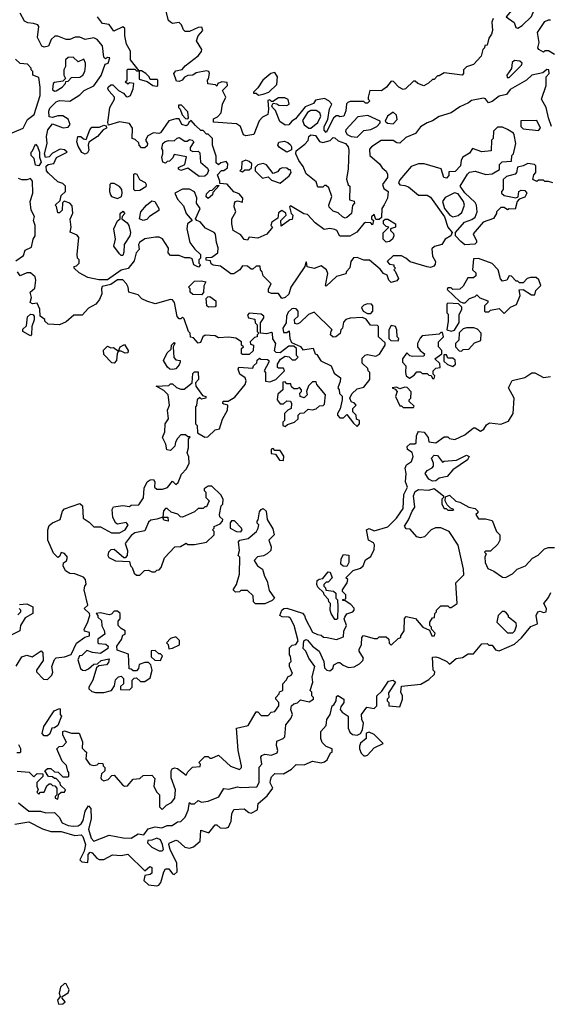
# Model space of a CAD drawing. Extents: x 2889633 to 3052318, y 540750 to 918690.
# Tile 482 of 656: x 2994822 to 2997919, y 774970 to 780729. Entities that reach past the tile are written whole.
import ezdxf

# ---------------------------------------------------------------- set-up
doc = ezdxf.new("R2010")
doc.units = 0

msp = doc.modelspace()

# ---------------------------------------------------------------- linework, layer by layer
at = {"layer": '0CON02XD'}
for points in [[(2997735, 780680), (2997760, 780695), (2997815, 780747.5), (2997829.3, 780780.7), (2997852.5, 780805), (2997869.3, 780850.7), (2997897.5, 780885), (2997900, 780915), (2997888.3, 780938.3), (2997835, 780940), (2997827.5, 780935), (2997826.7, 780915), (2997857, 780887), (2997845, 780867.5), (2997785, 780860), (2997745, 780836.7), (2997715, 780832.5), (2997706.4, 780823.6), (2997697, 780783), (2997667.5, 780745), (2997713, 780713), (2997723, 780683), (2997735, 780680)], [(2994990.7, 779830.7), (2994980, 779845), (2994977.5, 779872.5), (2994988.3, 779881.7), (2995023, 779887), (2995037, 779923), (2995100, 779955), (2995085, 779967.5), (2995058.3, 779971.7), (2995015, 779947.5), (2994995, 779926.7), (2994973.3, 779923.3), (2994966.7, 779945), (2994983.3, 780005), (2994978.8, 780045), (2994987.5, 780085), (2995015, 780120), (2995076.4, 780096.4), (2995105, 780100), (2995116.7, 780115), (2995106.4, 780146.4), (2995075, 780167.5), (2995045, 780166.7), (2995015, 780157.5), (2994995, 780160), (2994993, 780193), (2994999.3, 780210.7), (2995035, 780248.8), (2995055, 780256.2), (2995115, 780252.5), (2995175, 780290), (2995200, 780315), (2995255, 780342.5), (2995298, 780402), (2995321.7, 780468.3), (2995340, 780475), (2995350, 780505), (2995335, 780507.5), (2995325, 780500), (2995315, 780510), (2995306.1, 780576.1), (2995275, 780613.3), (2995255, 780623.8), (2995205, 780613.3), (2995175, 780627.5), (2995147, 780627), (2995115, 780613.3), (2995095, 780612.5), (2995045, 780632.5), (2995027, 780633), (2995006.4, 780613.6), (2994990, 780575), (2994965, 780567.5), (2994952.5, 780575), (2994926.7, 780625), (2994935, 780690), (2994928.3, 780698.3), (2994902.5, 780707.5), (2994870.7, 780710.7), (2994850.7, 780720.7), (2994825, 780767.5)], [(2996953, 779647), (2996940, 779625), (2996938.3, 779571.7), (2996925, 779560), (2996905, 779560), (2996895, 779590), (2996880, 779575), (2996880, 779565), (2996890, 779555), (2996885, 779530), (2996875, 779540), (2996845, 779542.5), (2996835, 779537.5), (2996793.9, 779486.1), (2996753.3, 779463.3), (2996695, 779463.3), (2996676.4, 779496.4), (2996665, 779502.5), (2996635, 779506.7), (2996602.3, 779502.3), (2996550.5, 779540.5), (2996505, 779590), (2996483.3, 779593.3), (2996405, 779640), (2996400, 779635), (2996410, 779595), (2996420, 779585), (2996415, 779560), (2996401.7, 779558.3), (2996351.7, 779521.7), (2996350, 779555), (2996380, 779585), (2996378.3, 779598.3), (2996355, 779612.5), (2996335, 779600), (2996332.5, 779567.5), (2996296.7, 779545), (2996290, 779525), (2996300, 779515), (2996267.5, 779475), (2996215, 779451.2), (2996165, 779457.5), (2996155, 779440), (2996135, 779442.5), (2996115, 779470), (2996070, 779495), (2996063.3, 779535), (2996063.3, 779565), (2996086.7, 779605), (2996076.7, 779635), (2996077.5, 779655), (2996083.6, 779666.4), (2996095, 779670), (2996125, 779662.5), (2996127.5, 779685), (2996105, 779710), (2996075, 779722.5), (2996036.2, 779766.2), (2995991.7, 779771.7), (2995992.5, 779785), (2995978.3, 779821.7), (2996002.5, 779847.5), (2996015, 779847.5), (2996038.3, 779861.7), (2996040, 779885), (2996030, 779900), (2995998.3, 779891.7), (2995985, 779880), (2995971.7, 779891.7), (2995971.7, 779931.7), (2995950, 779995), (2995950, 780035), (2995925, 780060), (2995915, 780060), (2995895, 780080), (2995881.7, 780081.7), (2995850.7, 780110.7), (2995825, 780140), (2995811.7, 780128.3), (2995806.4, 780113.6), (2995795, 780107.5), (2995770, 780115), (2995755, 780150), (2995735, 780150), (2995695, 780137.5), (2995645, 780067.5), (2995635, 780062.5), (2995605, 780066.7), (2995570.7, 780049.3), (2995557.5, 780025), (2995570, 780005), (2995568.3, 779991.7), (2995555, 779980), (2995535, 779980), (2995520, 779995), (2995518.3, 780008.3), (2995498.3, 780028.3), (2995480, 780035), (2995482.5, 780095), (2995465, 780122.5), (2995405, 780131.2), (2995341.7, 780111.7), (2995337.5, 780127.5), (2995350, 780215), (2995377.5, 780265), (2995377.5, 780275), (2995345, 780310), (2995337.5, 780325), (2995340, 780335), (2995355, 780347.5), (2995367, 780347), (2995400, 780315), (2995429.3, 780299.3), (2995445, 780280), (2995455, 780277.5), (2995470, 780285), (2995486.7, 780325), (2995490, 780355), (2995465, 780360), (2995455, 780352.5), (2995440, 780365), (2995450, 780375), (2995450, 780435), (2995455, 780440), (2995495, 780440), (2995505, 780430), (2995520, 780430), (2995470, 780495), (2995470, 780545), (2995447.5, 780585), (2995437.5, 780635), (2995437, 780677), (2995425, 780687.5), (2995372.5, 780662.5), (2995345, 780700), (2995307, 780707), (2995277.5, 780745)], [(2997590, 780735), (2997583.3, 780715), (2997586, 780665), (2997581.2, 780645), (2997565, 780620), (2997555, 780580), (2997541.7, 780578.3), (2997540, 780565), (2997530, 780555), (2997520, 780515), (2997475, 780467.5), (2997435, 780452.5), (2997417.5, 780435), (2997416.4, 780413.6), (2997410, 780405), (2997305, 780417.5), (2997275, 780400), (2997265, 780400), (2997245, 780380), (2997235, 780380), (2997213, 780357), (2997185, 780342.5), (2997150, 780355), (2997135, 780370), (2997125, 780370), (2997077.5, 780325), (2997065, 780321.2), (2997040, 780335), (2997008.3, 780368.3), (2996995, 780370), (2996966.4, 780333.6), (2996937, 780313), (2996870, 780315), (2996860, 780275), (2996860, 780265), (2996870, 780255), (2996855, 780240), (2996845, 780240), (2996835, 780250), (2996755, 780250), (2996740, 780245), (2996733, 780237), (2996730, 780195), (2996717.5, 780165), (2996695, 780160), (2996685, 780167.5), (2996673.6, 780166.4), (2996657, 780153), (2996615, 780070), (2996603, 780083), (2996602.5, 780105), (2996623.3, 780145), (2996633, 780207), (2996647.5, 780235), (2996630, 780255), (2996605, 780267.5), (2996551.7, 780258.3), (2996540.7, 780239.3), (2996490.5, 780219.5), (2996435, 780150), (2996413.6, 780136.4), (2996396.4, 780113.6), (2996375, 780112.5), (2996343.9, 780133.9), (2996318.8, 780198.8), (2996300, 780215), (2996297.5, 780225), (2996305, 780240), (2996325, 780237.5), (2996338.3, 780228.3), (2996385, 780227.5), (2996397.5, 780235), (2996391.7, 780261.7), (2996371.7, 780271.7), (2996335, 780272.5), (2996315, 780257.5), (2996305, 780250), (2996295, 780250), (2996285, 780260), (2996273, 780257), (2996277.5, 780205), (2996272.5, 780175), (2996241.7, 780158.3), (2996221.7, 780138.3), (2996191.7, 780058.3), (2996145, 780050), (2996130, 780055), (2996112.5, 780105), (2996089.3, 780119.3), (2995955, 780130), (2995955, 780150), (2995979.3, 780160.7), (2996000, 780185), (2996007.5, 780235), (2996027.5, 780275), (2996007.5, 780315), (2996038, 780345), (2996035, 780362.5), (2996003.6, 780366.4), (2995980, 780355), (2995975, 780340), (2995967.5, 780347.5), (2995923, 780353), (2995920, 780375), (2995927, 780383), (2995932.5, 780415), (2995927.5, 780425), (2995915, 780430), (2995855, 780417.5), (2995835, 780403.8), (2995805, 780403.3), (2995786.7, 780393.3), (2995772.5, 780375), (2995755, 780367.5), (2995740, 780370), (2995723.8, 780415), (2995735, 780430), (2995773, 780437), (2995790, 780460), (2995865, 780517.5), (2995885, 780542.5), (2995886.7, 780555), (2995856.7, 780605), (2995866.4, 780633.6), (2995892.5, 780665), (2995887.5, 780685), (2995865, 780683.3), (2995815, 780660), (2995790.7, 780660.7), (2995779.3, 780669.3), (2995768.8, 780698.8), (2995755, 780712.5), (2995715, 780707.5), (2995703.6, 780713.6), (2995693.3, 780725), (2995677.5, 780785)], [(2997948.8, 780525), (2997915, 780547.5), (2997895, 780547.5), (2997885, 780540), (2997857.5, 780555), (2997852.5, 780565), (2997860, 780595), (2997850, 780655), (2997891.7, 780718.3), (2997915, 780727.5), (2997925, 780727.5)], [(2994755, 780057.5), (2994842.5, 780095), (2994867.5, 780145), (2994906.2, 780175), (2994942.5, 780285), (2994942.5, 780335), (2994935, 780390), (2994900, 780405), (2994900, 780425), (2994890, 780435), (2994890, 780445), (2994868.3, 780468.3), (2994825, 780472.5), (2994798.3, 780498.3)], [(2995025, 780310), (2995035, 780312.5), (2995070, 780335), (2995090, 780355), (2995091.7, 780368.3), (2995105, 780370), (2995125, 780390), (2995175, 780392.5), (2995192.5, 780405), (2995202.5, 780425), (2995207, 780457), (2995207.5, 780475), (2995198.3, 780498.3), (2995165, 780482.5), (2995135, 780510), (2995105, 780507.5), (2995090, 780495), (2995090, 780455), (2995080, 780435), (2995080, 780405), (2995090, 780385), (2995075, 780370), (2995025, 780362.5), (2995017.5, 780355), (2995015, 780320), (2995025, 780310)], [(2997685, 780390), (2997757, 780463), (2997760, 780475), (2997747, 780487), (2997715, 780490), (2997701.7, 780478.3), (2997697, 780443), (2997670, 780405), (2997671.7, 780391.7), (2997685, 780390)], [(2995625, 780340), (2995630, 780345), (2995630, 780375), (2995625, 780380), (2995585, 780380), (2995580, 780395), (2995560, 780415), (2995535, 780430), (2995520, 780430), (2995521.7, 780381.7), (2995567, 780367), (2995600, 780345), (2995625, 780340)], [(2996218.3, 780288.3), (2996245, 780292.5), (2996280, 780305), (2996325, 780350), (2996330, 780395), (2996315, 780420), (2996290, 780415), (2996244.1, 780375.9), (2996215, 780330), (2996190, 780305), (2996190, 780300), (2996205, 780300), (2996218.3, 780288.3)], [(2997932.5, 780105), (2997913.3, 780155), (2997900, 780215), (2997873.3, 780265), (2997900, 780345), (2997900, 780395), (2997917.5, 780415), (2997916.7, 780435), (2997905, 780437.5), (2997881.7, 780418.3), (2997817.5, 780405), (2997785, 780376.2), (2997690, 780320), (2997668.3, 780291.7), (2997625, 780282.5), (2997585, 780250), (2997563, 780243), (2997546.4, 780266.4), (2997535, 780270), (2997463.3, 780256.7), (2997447, 780243), (2997395, 780220), (2997345, 780183.3), (2997275, 780162.5), (2997235, 780136.7), (2997203.9, 780126.1), (2997165, 780102.5), (2997136.1, 780063.9), (2997079.3, 780040.7), (2997045, 780007.5), (2997028.3, 780008.3), (2997005, 780022.5), (2996935, 780022.5), (2996880, 779985), (2996868.3, 779971.7), (2996870, 779935), (2996925.9, 779885.9), (2996942, 779862), (2996965, 779842.5), (2996972.5, 779825), (2996972.5, 779805), (2996943.3, 779765), (2996950.7, 779740.7), (2996976.7, 779725), (2996972.5, 779685), (2996953, 779647)], [(2995805, 780150), (2995810, 780155), (2995805, 780190), (2995768.3, 780228.3), (2995751.7, 780228.3), (2995750, 780215), (2995760, 780205), (2995771.7, 780171.7), (2995791.7, 780151.7), (2995805, 780150)], [(2996525, 780094), (2996565, 780127.5), (2996583.3, 780165), (2996577.5, 780185), (2996555, 780198.8), (2996525, 780198), (2996505, 780186.2), (2996475, 780140), (2996485, 780113.3), (2996512.5, 780095), (2996525, 780094)], [(2997005, 780120), (2997030, 780145), (2997025, 780170), (2997005, 780187.5), (2996972.5, 780165), (2996960, 780135), (2996973, 780123), (2997005, 780120)], [(2995205, 779942.5), (2995185, 779952.5), (2995165, 779990), (2995156.7, 780015), (2995162.5, 780045), (2995180, 780045), (2995195, 780032.5), (2995211.7, 780028.3), (2995233.3, 780085), (2995245, 780100), (2995289.3, 780100.7), (2995315, 780112.5), (2995328.3, 780108.3), (2995330, 780095), (2995310, 780085), (2995277.5, 780045), (2995227.5, 780012.5), (2995223.3, 779995), (2995227.5, 779965), (2995219.3, 779950.7), (2995205, 779942.5)], [(2996795, 780042.5), (2996835, 780080), (2996875, 780087.5), (2996910, 780105), (2996930, 780125), (2996930, 780135), (2996858.3, 780168.3), (2996799.3, 780160.7), (2996730, 780085), (2996727.5, 780075), (2996737, 780057), (2996760, 780045), (2996795, 780042.5)], [(2997855, 780080), (2997867.5, 780095), (2997845, 780140), (2997751.7, 780138.3), (2997752.5, 780105), (2997765, 780090), (2997855, 780080)], [(2997940, 779775), (2997915, 779782.5), (2997893, 779783), (2997885, 779790), (2997855, 779790), (2997845, 779782.5), (2997823.3, 779793.3), (2997828.3, 779821.7), (2997840, 779835), (2997840, 779875), (2997831.7, 779881.7), (2997792.3, 779887.7), (2997765, 779873.3), (2997733, 779867), (2997727.5, 779835), (2997720, 779825), (2997668.3, 779811.7), (2997650, 779795), (2997650, 779735), (2997640, 779725), (2997640, 779715), (2997655, 779700), (2997723, 779687), (2997737.5, 779692.5), (2997740, 779725), (2997755, 779732.5), (2997775, 779730), (2997787.5, 779715), (2997775, 779690), (2997741.7, 779678.3), (2997730, 779665), (2997718.3, 779621.7), (2997685, 779622.5), (2997675, 779617.5), (2997655, 779630), (2997635, 779630), (2997610, 779605), (2997610, 779595), (2997593, 779567), (2997532.5, 779545), (2997473, 779477), (2997492.5, 779435), (2997492.5, 779425), (2997483.6, 779416.4), (2997425, 779412.5), (2997400.7, 779430.7), (2997370, 779465), (2997370, 779485), (2997422.5, 779545), (2997465, 779560), (2997485.9, 779574.1), (2997496.7, 779605), (2997492.5, 779645), (2997485, 779660), (2997425, 779716.7), (2997397.5, 779755), (2997440, 779825), (2997453, 779837), (2997485, 779843.3), (2997547, 779823), (2997585, 779827.5), (2997627.5, 779852.5), (2997628.3, 779881.7), (2997643, 779897), (2997698.3, 779901.7), (2997700, 779935), (2997710, 779945), (2997722.5, 780005), (2997712.5, 780055), (2997710, 780065), (2997675, 780087.5), (2997645, 780100), (2997615, 780100), (2997593, 780077), (2997590, 780035), (2997580, 780025), (2997578.3, 779961.7), (2997525, 779956.7), (2997470, 779975), (2997451.7, 779948.3), (2997412.5, 779925), (2997403, 779907), (2997400, 779875), (2997368.3, 779841.7), (2997331.7, 779838.3), (2997331.7, 779818.3), (2997317, 779803), (2997302.5, 779805), (2997287, 779857), (2997186.4, 779886.4), (2997155, 779886.2), (2997110.5, 779869.5), (2997045, 779792.5), (2997037.5, 779775), (2997045, 779762.5), (2997075, 779760), (2997095, 779751.2), (2997155, 779702.5), (2997205, 779702.5), (2997225, 779690), (2997305.8, 779575), (2997326.4, 779516.4), (2997350, 779485), (2997342.5, 779465), (2997310, 779445), (2997290, 779415), (2997248.3, 779401.7), (2997231.7, 779388.3), (2997236.7, 779345), (2997252.5, 779315), (2997251.7, 779298.3), (2997243, 779287), (2997225, 779280), (2997205, 779282.5), (2997105, 779312.5), (2997080, 779335), (2997055, 779347.5), (2997005, 779347.5), (2996970, 779315), (2996985, 779300), (2997010, 779295), (2997010, 779285), (2997020, 779275), (2997010, 779265), (2997018.3, 779258.3), (2997037.5, 779215), (2997028.3, 779201.7), (2996995, 779192.5), (2996980, 779205), (2996970, 779235), (2996950, 779245), (2996930, 779270), (2996868.3, 779321.7), (2996835, 779322.5), (2996795, 779337.5), (2996773.9, 779336.1), (2996757.5, 779315), (2996751.7, 779278.3), (2996733, 779257), (2996728.3, 779241.7), (2996675, 779226.7), (2996615, 779170), (2996610, 779175), (2996624, 779245), (2996615.8, 779265.8), (2996585, 779290), (2996545, 779273.3), (2996503, 779283), (2996500, 779310), (2996495, 779310), (2996490, 779285), (2996406.7, 779165), (2996396.1, 779123.9), (2996375, 779103.3), (2996355, 779097.5), (2996335, 779126.7), (2996295, 779126.7), (2996277.5, 779135), (2996277.5, 779155), (2996292.5, 779185), (2996245, 779230), (2996240, 779255), (2996230, 779265), (2996228.3, 779288.3), (2996205, 779287.5), (2996185, 779270), (2996175, 779270), (2996155, 779287.5), (2996125, 779290), (2996110, 779265), (2996075, 779242.5), (2996057, 779243), (2995997, 779287), (2995953, 779293), (2995941.7, 779301.7), (2995938.3, 779318.3), (2995911.7, 779321.7), (2995911.7, 779338.3), (2995945, 779340), (2995980, 779365), (2995982.5, 779395), (2995972.5, 779425), (2995967.5, 779475), (2995960, 779485), (2995909.5, 779509.5), (2995876.9, 779546.9), (2995857.5, 779555), (2995850, 779565), (2995876.7, 779625), (2995856.2, 779655), (2995858, 779688), (2995845, 779722.5), (2995815, 779737.5), (2995775, 779737.5), (2995730, 779715), (2995745, 779680), (2995780.5, 779640.5), (2995796.7, 779595), (2995830, 779555), (2995803.3, 779535), (2995799.2, 779505), (2995816.4, 779426.4), (2995846.1, 779386.1), (2995880, 779355), (2995880, 779335), (2995870, 779325), (2995870, 779305), (2995880, 779295), (2995868.3, 779281.7), (2995840, 779295), (2995830, 779330), (2995817, 779337), (2995787, 779337), (2995755, 779350), (2995705, 779350), (2995690, 779365), (2995691.7, 779391.7), (2995656.7, 779446.7), (2995637, 779457), (2995617, 779457), (2995555, 779447.5), (2995522.5, 779425), (2995517.5, 779415), (2995520, 779385), (2995502.5, 779365), (2995491.7, 779318.3), (2995456.1, 779273.9), (2995415, 779264), (2995335, 779208), (2995285, 779208), (2995220.7, 779220.7), (2995169.3, 779249.3), (2995140, 779275), (2995140, 779285), (2995155, 779290), (2995170, 779305), (2995170, 779325), (2995160, 779335), (2995157.5, 779355), (2995167.5, 779455), (2995158.3, 779468.3), (2995117, 779487), (2995122.5, 779515), (2995117, 779563), (2995133, 779597), (2995129.5, 779639.5), (2995115, 779656.7), (2995082.5, 779667.5), (2995072.5, 779657.5), (2995070, 779615), (2995055, 779600), (2995045, 779600), (2995037, 779637), (2995030, 779645), (2995058.3, 779671.7), (2995065, 779700), (2995090, 779725), (2995090, 779755), (2995075, 779770), (2995045, 779780), (2994990.7, 779830.7)], [(2996725, 779567.5), (2996710, 779575), (2996685, 779600), (2996655, 779610), (2996631.7, 779631.7), (2996630, 779645), (2996647.5, 779695), (2996630, 779745), (2996615, 779760), (2996605, 779760), (2996595, 779750), (2996565, 779750), (2996555, 779780), (2996497, 779827), (2996479.7, 779869.7), (2996454, 779905), (2996437.5, 779945), (2996438.3, 779961.7), (2996489.3, 780000.7), (2996508.3, 780021.7), (2996513.3, 780045), (2996524.2, 780055.8), (2996552.3, 780052.3), (2996575, 780017.5), (2996595, 780010), (2996636.7, 780023.3), (2996655, 780040), (2996665, 780037.5), (2996685, 780020), (2996727.5, 780005), (2996742.5, 779985), (2996746.7, 779965), (2996743, 779857), (2996733.6, 779796.4), (2996743.8, 779763.8), (2996752.5, 779755), (2996750, 779675), (2996778.3, 779668.3), (2996780, 779655), (2996768.3, 779641.7), (2996762.5, 779595), (2996735, 779572.5), (2996725, 779567.5)], [(2994935, 779873.3), (2994915, 779877.5), (2994907, 779917), (2994890, 779935), (2994890, 779955), (2994898.3, 779961.7), (2994915, 780000), (2994927, 779987), (2994937.5, 779955), (2994937.5, 779925), (2994947.5, 779895), (2994935, 779873.3)], [(2995871.2, 779811.2), (2995805, 779860), (2995765, 779847.5), (2995750, 779855), (2995750, 779865), (2995788.3, 779881.7), (2995797, 779927), (2995725, 779940), (2995718.3, 779921.7), (2995698.3, 779901.7), (2995685, 779900), (2995675, 779890), (2995660, 779895), (2995652.5, 779925), (2995660, 779945), (2995660, 779965), (2995652.5, 779975), (2995660, 780005), (2995673, 780017), (2995695, 780022.5), (2995725, 780020), (2995743, 780037), (2995755, 780040), (2995788.3, 780018.3), (2995801.7, 780018.3), (2995815, 780027.5), (2995830, 780025), (2995840, 780015), (2995818.3, 779981.7), (2995820, 779965), (2995835, 779957.5), (2995865, 779960), (2995875, 779950), (2995880, 779895), (2995920, 779860), (2995927, 779847), (2995918.8, 779825), (2995905, 779813.8), (2995871.2, 779811.2)], [(2996385, 779953.3), (2996340.7, 779980.7), (2996332.5, 779995), (2996337, 780013), (2996368.3, 780018.3), (2996390.7, 780010.7), (2996405, 779997.5), (2996412.5, 779985), (2996411.7, 779968.3), (2996385, 779953.3)], [(2996125, 779840), (2996138.3, 779851.7), (2996165, 779850), (2996178.3, 779861.7), (2996180, 779885), (2996165, 779900), (2996145, 779907.5), (2996121.7, 779898.3), (2996120, 779855), (2996110, 779845), (2996125, 779840)], [(2996345, 779773.3), (2996397.5, 779815), (2996410, 779835), (2996405, 779850), (2996395, 779850), (2996385, 779860), (2996358.3, 779861.7), (2996343.6, 779856.4), (2996330, 779840), (2996305, 779830), (2996265, 779880), (2996245, 779887.5), (2996215, 779880), (2996200, 779865), (2996200, 779845), (2996241.7, 779801.7), (2996275, 779810), (2996295, 779790), (2996345, 779773.3)], [(2995498.3, 779728.3), (2995490, 779735), (2995490, 779825), (2995495, 779830), (2995506.4, 779826.4), (2995523.6, 779793.6), (2995556.1, 779776.1), (2995562.5, 779765), (2995559.3, 779750.7), (2995525, 779730), (2995498.3, 779728.3)], [(2994800.7, 779319.3), (2994845, 779350), (2994855, 779380), (2994890.7, 779399.3), (2994901.2, 779445), (2994912.5, 779465), (2994913.3, 779525), (2994903.8, 779555), (2994908.3, 779578.3), (2994888.8, 779615), (2994883.3, 779665), (2994900, 779715), (2994897.5, 779785), (2994885, 779800), (2994865, 779792.5), (2994835, 779792.5), (2994815, 779800)], [(2995395, 779683.3), (2995416.7, 779695), (2995422.5, 779715), (2995420, 779735), (2995405, 779752.5), (2995375, 779770), (2995355, 779770), (2995350, 779765), (2995347.5, 779725), (2995352.5, 779705), (2995360, 779695), (2995395, 779683.3)], [(2995925, 779682.5), (2995913, 779693), (2995915, 779710), (2995935, 779730), (2995948.3, 779731.7), (2995975, 779760), (2995988.3, 779758.3), (2995951.7, 779718.3), (2995950, 779705), (2995925, 779682.5)], [(2997355, 779576.2), (2997385, 779583.8), (2997408.3, 779601.7), (2997423.3, 779645), (2997416.2, 779665), (2997385, 779710), (2997365, 779716.7), (2997310.8, 779689.2), (2997294, 779665), (2997306, 779625), (2997336.7, 779585), (2997355, 779576.2)], [(2995545, 779553.8), (2995523.3, 779565), (2995530, 779605), (2995563.3, 779645), (2995595, 779668.8), (2995612.5, 779665), (2995636.7, 779625), (2995636.1, 779613.9), (2995582, 779578), (2995565, 779560), (2995545, 779553.8)], [(2995425, 779350), (2995415, 779350), (2995405, 779360), (2995372.5, 779405), (2995382.5, 779445), (2995373.3, 779505), (2995395, 779552.5), (2995410, 779565), (2995410, 779595), (2995425, 779610), (2995437.5, 779595), (2995421.7, 779578.3), (2995420, 779565), (2995451.2, 779541.2), (2995461.2, 779525), (2995470, 779485), (2995465.9, 779464.1), (2995433.3, 779415), (2995431.7, 779368.3), (2995425, 779350)], [(2996965, 779427.5), (2996947.5, 779445), (2996948.3, 779481.7), (2996980, 779515), (2996965, 779520), (2996950, 779535), (2996950, 779555), (2996958.3, 779561.7), (2996975, 779562.5), (2997020, 779535), (2997020, 779515), (2996990, 779505), (2996990, 779495), (2997008.3, 779478.3), (2997010, 779465), (2997002.5, 779445), (2996985, 779432.5), (2996965, 779427.5)], [(2997655, 779010), (2997691.7, 779048.3), (2997727, 779063), (2997747.5, 779115), (2997741.7, 779148.3), (2997765, 779150), (2997815, 779120), (2997835, 779120), (2997840, 779145), (2997870, 779175), (2997858.3, 779208.3), (2997841.7, 779221.7), (2997808.3, 779221.7), (2997790, 779215), (2997765, 779190), (2997745, 779190), (2997735, 779200), (2997725, 779200), (2997698.3, 779228.3), (2997685, 779230), (2997670, 779205), (2997645, 779200), (2997633, 779213), (2997620, 779265), (2997585, 779302.5), (2997505, 779332.5), (2997475, 779330), (2997470, 779265), (2997488.3, 779248.3), (2997488.3, 779231.7), (2997475, 779220), (2997441.7, 779218.3), (2997415, 779170), (2997395, 779152.5), (2997355, 779150), (2997345, 779160), (2997325, 779160), (2997321.7, 779151.7), (2997395, 779080), (2997412.5, 779072.5), (2997427, 779073), (2997451.7, 779098.3), (2997485, 779110), (2997495, 779120), (2997513, 779103), (2997560, 779085), (2997560, 779075), (2997540, 779055), (2997540, 779025), (2997545, 779020), (2997565, 779020), (2997575, 779030), (2997625, 779040), (2997655, 779010)], [(2994985, 776870), (2995010, 776895), (2995017, 776913), (2995010, 776945), (2995025, 776987.5), (2995035, 776996.7), (2995085, 777003.3), (2995123.3, 777016.7), (2995155, 777082.5), (2995203, 777117), (2995230, 777125), (2995230, 777145), (2995201.7, 777151.7), (2995200, 777165), (2995219.5, 777200.5), (2995232.5, 777245), (2995230, 777255), (2995200, 777285), (2995220, 777305), (2995200, 777395), (2995202.5, 777415), (2995211.7, 777428.3), (2995207.5, 777455), (2995195, 777467.5), (2995145, 777487.5), (2995115, 777490), (2995090, 777505), (2995077.5, 777535), (2995078.3, 777551.7), (2995096.1, 777563.9), (2995101.2, 777585), (2995085, 777606.7), (2995065, 777612.5), (2995055, 777590), (2995045, 777582.5), (2995019.3, 777609.3), (2994987.5, 777685), (2994987.5, 777745), (2994995, 777770), (2995013.9, 777786.1), (2995060, 777805), (2995072.5, 777855), (2995085, 777867.5), (2995175, 777900), (2995190, 777885), (2995193, 777813), (2995229.3, 777789.3), (2995255, 777762.5), (2995295, 777762.5), (2995358.3, 777728.3), (2995405, 777727.5), (2995440, 777745), (2995457.5, 777775), (2995445, 777787.5), (2995395, 777777.5), (2995383.6, 777783.6), (2995367, 777817), (2995362.5, 777865), (2995370, 777880), (2995425, 777887.5), (2995465, 777882.5), (2995475, 777890), (2995518.3, 777891.7), (2995547, 777933), (2995550.7, 777989.3), (2995567.5, 778025), (2995585, 778037.5), (2995605, 778040), (2995612.5, 778025), (2995610, 777995), (2995625, 777982.5), (2995656.4, 777983.6), (2995686.7, 777993.3), (2995715, 778030), (2995735, 778010), (2995748.3, 778021.7), (2995769.3, 778070.7), (2995798.3, 778101.7), (2995812.5, 778135), (2995811.7, 778171.7), (2995802.5, 778195), (2995810, 778225), (2995810, 778275), (2995818.3, 778288.3), (2995805, 778290), (2995791.7, 778301.7), (2995765, 778300), (2995745, 778280), (2995733, 778257), (2995730, 778235), (2995705, 778210), (2995683, 778213), (2995677, 778247), (2995657.5, 778285), (2995671.7, 778318.3), (2995672.5, 778365), (2995692.5, 778395), (2995687.5, 778445), (2995697.5, 778475), (2995690, 778535), (2995665, 778560), (2995620, 778585), (2995695, 778590), (2995705, 778600), (2995715, 778600), (2995738.3, 778578.3), (2995765, 778567.5), (2995785, 778567.5), (2995830, 778605), (2995835, 778660), (2995845, 778670), (2995865, 778670), (2995867.5, 778625), (2995850, 778605), (2995852.5, 778585), (2995891.7, 778531.7), (2995910, 778525), (2995910, 778515), (2995885, 778510), (2995875, 778520), (2995860, 778505), (2995857, 778473), (2995850, 778465), (2995850, 778365), (2995860, 778355), (2995861.7, 778311.7), (2995905, 778287.5), (2995921.7, 778288.3), (2995965, 778330), (2995990, 778335), (2996008.3, 778391.7), (2996037.5, 778445), (2996040, 778475), (2996015, 778480), (2996010, 778485), (2996011.7, 778498.3), (2996041.7, 778498.3), (2996079.3, 778520.7), (2996140, 778595), (2996147, 778617), (2996140, 778635), (2996110, 778655), (2996100, 778685), (2996103.3, 778696.7), (2996185, 778690), (2996190, 778705), (2996208.3, 778721.7), (2996211.7, 778738.3), (2996225, 778750), (2996232.5, 778742.5), (2996271.7, 778741.7), (2996280, 778735), (2996280, 778725), (2996252.5, 778675), (2996260, 778665), (2996260, 778615), (2996285, 778610), (2996320, 778625), (2996370, 778675), (2996365, 778690), (2996335, 778690), (2996330, 778695), (2996330, 778715), (2996347, 778743), (2996375, 778760), (2996397, 778757), (2996415, 778740), (2996435, 778740), (2996450, 778755), (2996440, 778765), (2996440, 778805), (2996425, 778820), (2996395, 778820), (2996345, 778780), (2996322.5, 778782.5), (2996311.7, 778791.7), (2996320, 778835), (2996303, 778863), (2996300, 778895), (2996295, 778900), (2996265, 778892.5), (2996230, 778895), (2996230, 778955), (2996250, 778985), (2996250, 778995), (2996235, 779007.5), (2996165, 779012.5), (2996155, 779000), (2996160, 778985), (2996197, 778977), (2996200, 778955), (2996210, 778945), (2996210, 778905), (2996220, 778895), (2996210, 778885), (2996210, 778875), (2996195, 778870), (2996170, 778845), (2996171.7, 778831.7), (2996190, 778825), (2996188.3, 778791.7), (2996165, 778770), (2996125, 778770), (2996120, 778775), (2996120, 778805), (2996130, 778815), (2996120, 778825), (2996120, 778845), (2996087, 778867), (2996045, 778872.5), (2995985, 778867.5), (2995965, 778880), (2995907, 778883), (2995892.5, 778875), (2995879.3, 778840.7), (2995865, 778837.5), (2995838.3, 778868.3), (2995821.7, 778871.7), (2995820, 778895), (2995810, 778905), (2995785, 778980), (2995775, 778990), (2995765, 778980), (2995755, 778980), (2995743, 778993), (2995726.7, 779075), (2995715, 779090), (2995705, 779092.5), (2995615, 779067.5), (2995565, 779082.5), (2995537, 779097), (2995515, 779120), (2995460, 779135), (2995457.5, 779165), (2995447.5, 779185), (2995425, 779206.7), (2995395, 779208), (2995355, 779180), (2995305, 779167.5), (2995300, 779155), (2995302.5, 779125), (2995288.3, 779091.7), (2995267.5, 779065), (2995225, 779042.5), (2995188.3, 779001.7), (2995138.3, 779001.7), (2995095, 778962.5), (2995055, 778943.3), (2994988.3, 778948.3), (2994970, 778965), (2994970, 778975), (2994942.5, 778995), (2994940, 779035), (2994925, 779070), (2994896.4, 779066.4), (2994883.8, 779075), (2994891.2, 779105), (2994883.3, 779135), (2994911.7, 779158.3), (2994917.5, 779205), (2994912.5, 779225), (2994885, 779247.5), (2994865, 779247.5), (2994825, 779230), (2994810, 779255)], [(2995885, 779120), (2995835, 779122.5), (2995820, 779135), (2995820, 779155), (2995810, 779165), (2995845, 779200), (2995885, 779202.5), (2995910, 779195), (2995898.3, 779171.7), (2995897.5, 779132.5), (2995885, 779120)], [(2995927, 779047), (2995917.5, 779055), (2995912.5, 779097.5), (2995921.7, 779108.3), (2995935, 779110), (2995970, 779085), (2995970, 779055), (2995965, 779050), (2995927, 779047)], [(2996795, 778350), (2996810, 778365), (2996810, 778385), (2996791.7, 778391.7), (2996790, 778415), (2996770, 778435), (2996770, 778455), (2996790, 778475), (2996778.3, 778488.3), (2996761.7, 778491.7), (2996752.5, 778515), (2996765, 778540), (2996795, 778570), (2996835, 778580), (2996870, 778625), (2996870, 778665), (2996860, 778675), (2996858.3, 778688.3), (2996825, 778720), (2996825, 778750), (2996843, 778767), (2996855, 778770), (2996905, 778760), (2996926.4, 778773.6), (2996960, 778825), (2996958.3, 778838.3), (2996920, 778875), (2996920, 778935), (2996915, 778940), (2996873, 778943), (2996848.3, 778978.3), (2996827, 778987), (2996755, 778982.5), (2996730, 778975), (2996715, 778960), (2996710, 778925), (2996700, 778915), (2996696.4, 778893.6), (2996670, 778875), (2996655, 778872.5), (2996640, 778885), (2996643, 778907), (2996650, 778915), (2996545, 779017.5), (2996510, 779005), (2996460, 778955), (2996445, 778947.5), (2996431.7, 778951.7), (2996430, 778975), (2996450, 778995), (2996450, 779025), (2996438.3, 779038.3), (2996425, 779040), (2996413, 779037), (2996391.7, 779018.3), (2996382.5, 778995), (2996380, 778955), (2996360, 778925), (2996365, 778900), (2996385, 778900), (2996398.3, 778908.3), (2996402.5, 778865), (2996411.7, 778841.7), (2996465, 778817.5), (2996478.3, 778798.3), (2996538.3, 778808.3), (2996550, 778775), (2996560, 778770), (2996583.6, 778733.6), (2996642.5, 778705), (2996660.7, 778660.7), (2996697.5, 778635), (2996697, 778613), (2996682.5, 778575), (2996690, 778565), (2996693, 778543), (2996707, 778527), (2996707.5, 778505), (2996697, 778453), (2996680, 778425), (2996680, 778415), (2996695, 778400), (2996715, 778400), (2996735, 778420), (2996775, 778370), (2996795, 778350)], [(2996875, 779010), (2996887.5, 779025), (2996887.5, 779055), (2996880, 779065), (2996855, 779067.5), (2996835, 779060), (2996820, 779045), (2996830, 779025), (2996855, 779010), (2996875, 779010)], [(2997345, 778907.5), (2997365, 778912.5), (2997391.7, 778958.3), (2997392.5, 779005), (2997407, 779033), (2997407, 779047), (2997387.5, 779067.5), (2997325, 779070), (2997320, 779065), (2997320, 779015), (2997326.7, 779006.7), (2997326.7, 778965), (2997320, 778915), (2997345, 778907.5)], [(2994885, 778880), (2994840, 778905), (2994841.7, 778918.3), (2994861.7, 778938.3), (2994868.3, 778991.7), (2994885, 779007.5), (2994900, 779005), (2994906.7, 778995), (2994906.1, 778973.9), (2994892.5, 778935), (2994891.7, 778888.3), (2994885, 778880)], [(2997035, 778850), (2997040, 778865), (2997030, 778875), (2997027.5, 778915), (2997020, 778935), (2996995, 778940), (2996980, 778915), (2996980, 778865), (2996993, 778853), (2997035, 778850)], [(2997405, 778790), (2997415, 778800), (2997448.3, 778801.7), (2997481.7, 778838.3), (2997518.3, 778851.7), (2997520, 778895), (2997498.3, 778918.3), (2997477.5, 778927.5), (2997435, 778927.5), (2997415, 778920), (2997391.7, 778898.3), (2997390, 778855), (2997370, 778835), (2997370, 778815), (2997391.7, 778791.7), (2997405, 778790)], [(2997245, 778630), (2997250, 778645), (2997240, 778655), (2997240, 778675), (2997255, 778690), (2997280, 778695), (2997278.3, 778718.3), (2997250, 778745), (2997290, 778775), (2997290, 778795), (2997270, 778815), (2997270, 778845), (2997300, 778875), (2997295, 778900), (2997285, 778900), (2997275, 778890), (2997175, 778880), (2997163.9, 778866.1), (2997147.5, 778835), (2997147.5, 778815), (2997163.6, 778793.6), (2997190, 778775), (2997185, 778760), (2997118.3, 778758.3), (2997103, 778763), (2997085, 778780), (2997060, 778745), (2997060, 778725), (2997080, 778705), (2997077.5, 778665), (2997082.5, 778645), (2997101.7, 778631.7), (2997129.3, 778650.7), (2997145, 778670), (2997165, 778670), (2997175, 778660), (2997205, 778660), (2997215, 778650), (2997228.3, 778648.3), (2997235, 778630), (2997245, 778630)], [(2995375, 778720), (2995361.7, 778721.7), (2995315, 778770), (2995313, 778797), (2995335, 778820), (2995355, 778810), (2995371.7, 778811.7), (2995400, 778790), (2995410, 778815), (2995435, 778830), (2995457.5, 778795), (2995455, 778780), (2995438.3, 778778.3), (2995415, 778790), (2995400, 778790), (2995392.5, 778777.5), (2995387.5, 778735), (2995375, 778720)], [(2995715, 778682.5), (2995700, 778685), (2995687, 778697), (2995662.5, 778735), (2995685, 778780), (2995708.3, 778801.7), (2995710, 778825), (2995725, 778840), (2995730, 778835), (2995720, 778815), (2995723, 778753), (2995735, 778740), (2995760, 778735), (2995760, 778725), (2995755, 778710), (2995735, 778687.5), (2995715, 778682.5)], [(2997355, 778700), (2997370, 778715), (2997368.3, 778738.3), (2997355, 778750), (2997325, 778750), (2997318.3, 778768.3), (2997301.7, 778768.3), (2997301.7, 778731.7), (2997323, 778713), (2997355, 778700)], [(2995655, 776110), (2995680, 776135), (2995709.3, 776150.7), (2995730, 776175), (2995732.5, 776225), (2995707.5, 776295), (2995707.5, 776335), (2995713.6, 776346.4), (2995727, 776353), (2995745, 776350), (2995795, 776310), (2995805, 776330), (2995833, 776357), (2995878.3, 776361.7), (2995880, 776375), (2995870, 776385), (2995905, 776420), (2995925, 776420), (2995935, 776410), (2995945, 776410), (2995985, 776427.5), (2996055, 776362.5), (2996107, 776343), (2996120, 776355), (2996120, 776365), (2996100, 776455), (2996090, 776585), (2996158.3, 776601.7), (2996205, 776680), (2996215, 776680), (2996235, 776660), (2996275, 776660), (2996291.7, 776678.3), (2996315, 776682.5), (2996336.7, 776715), (2996336.7, 776735), (2996320, 776755), (2996320, 776765), (2996340, 776785), (2996341.7, 776798.3), (2996360, 776805), (2996360, 776845), (2996380, 776865), (2996391.7, 776888.3), (2996407, 776893), (2996417.5, 776905), (2996400, 776945), (2996400, 776965), (2996410, 776975), (2996406.4, 777006.4), (2996400, 777015), (2996400, 777055), (2996415, 777070), (2996436.4, 777073.6), (2996450, 777095), (2996428, 777185), (2996405.8, 777225.8), (2996395, 777233.8), (2996357, 777237), (2996342.5, 777245), (2996354.1, 777275.9), (2996365.9, 777284.1), (2996385, 777286.2), (2996475, 777257.5), (2996487.5, 777245), (2996492.5, 777225), (2996535, 777147.5), (2996563, 777133), (2996585, 777130), (2996598.3, 777118.3), (2996620, 777115), (2996675, 777103.3), (2996715, 777120), (2996718.3, 777151.7), (2996732.5, 777185), (2996720, 777225), (2996723.3, 777235), (2996735, 777253.3), (2996770, 777265), (2996777.5, 777275), (2996777, 777287), (2996759.3, 777309.3), (2996725, 777330), (2996711.7, 777331.7), (2996711.7, 777338.3), (2996728.3, 777341.7), (2996730, 777365), (2996710, 777385), (2996710, 777395), (2996737.5, 777435), (2996740, 777455), (2996730, 777465), (2996773, 777507), (2996815, 777520), (2996830, 777535), (2996845, 777570), (2996875, 777590), (2996895, 777630), (2996897, 777657), (2996890, 777670), (2996862.5, 777685), (2996850, 777745), (2996865, 777752.5), (2996895, 777740), (2996975, 777763.3), (2997025.9, 777814.1), (2997065, 777870), (2997068.3, 777951.7), (2997090, 777995), (2997077.5, 778025), (2997082.5, 778075), (2997076.7, 778105), (2997084.1, 778125.9), (2997112.5, 778145), (2997122.5, 778175), (2997116.7, 778196.7), (2997090, 778215), (2997088.3, 778231.7), (2997105, 778247.5), (2997131.7, 778248.3), (2997140, 778255), (2997142.5, 778295), (2997150, 778315), (2997155, 778320), (2997187, 778317), (2997210, 778285), (2997215, 778260), (2997255, 778253.3), (2997305, 778290), (2997325, 778290), (2997335, 778280), (2997367, 778273), (2997425, 778300), (2997475, 778342.5), (2997485, 778342.5), (2997517, 778323), (2997536.4, 778333.6), (2997550.7, 778359.3), (2997568.3, 778371.7), (2997635, 778362.5), (2997679.3, 778380.7), (2997707.5, 778425), (2997712.5, 778515), (2997680, 778575), (2997700.7, 778619.3), (2997775, 778636.7), (2997817, 778663), (2997835, 778663.3), (2997885, 778636.7), (2997925, 778642.5)], [(2996375, 778350), (2996388.3, 778361.7), (2996430, 778375), (2996450, 778395), (2996450, 778415), (2996461.7, 778428.3), (2996485, 778430), (2996508.3, 778451.7), (2996535, 778447.5), (2996555, 778452.5), (2996575, 778470), (2996597, 778473), (2996605, 778480), (2996610, 778535), (2996560, 778595), (2996555, 778610), (2996535, 778610), (2996511.7, 778588.3), (2996500, 778555), (2996502.5, 778535), (2996485, 778517.5), (2996462.5, 778525), (2996460, 778545), (2996470, 778555), (2996470, 778565), (2996458.3, 778578.3), (2996445, 778570), (2996425, 778570), (2996411.7, 778581.7), (2996408.3, 778598.3), (2996385, 778600), (2996375, 778610), (2996361.7, 778608.3), (2996360, 778565), (2996331.7, 778538.3), (2996327.5, 778505), (2996345, 778482.5), (2996365, 778482.5), (2996385, 778500), (2996405, 778497.5), (2996412.5, 778485), (2996410, 778455), (2996390, 778445), (2996370, 778425), (2996370, 778385), (2996360, 778375), (2996360, 778355), (2996375, 778350)], [(2997125, 778460), (2997128.3, 778468.3), (2997100, 778495), (2997100, 778505), (2997110, 778515), (2997111.7, 778551.7), (2997088.3, 778578.3), (2997075, 778580), (2997045, 778570), (2997025, 778580), (2997000, 778575), (2997018.3, 778568.3), (2997030, 778555), (2997020, 778525), (2997045, 778470), (2997055, 778470), (2997065, 778460), (2997125, 778460)], [(2996365, 778150), (2996366.4, 778176.4), (2996345, 778210), (2996315, 778210), (2996305, 778220), (2996293.6, 778216.4), (2996291.7, 778191.7), (2996318.3, 778188.3), (2996341.7, 778151.7), (2996365, 778150)], [(2997235, 778030), (2997215, 778042.5), (2997192.5, 778075), (2997205, 778092.5), (2997233, 778107), (2997241.7, 778118.3), (2997242.5, 778135), (2997230, 778165), (2997245, 778182.5), (2997265, 778180), (2997295, 778140), (2997305, 778147.5), (2997377, 778153), (2997435, 778182.5), (2997450, 778175), (2997440, 778155), (2997354, 778096), (2997322.5, 778057.5), (2997275, 778047.5), (2997255, 778032.5), (2997235, 778030)], [(2995255, 775923.3), (2995345, 775960), (2995427, 775943), (2995475, 775942.5), (2995515, 775967.5), (2995548.3, 775961.7), (2995573, 775997), (2995615, 776007.5), (2995653, 776003), (2995683.9, 776016.1), (2995713.8, 776016.2), (2995745, 776037.5), (2995765, 776040), (2995790, 776065), (2995806.7, 776105), (2995815, 776150), (2995823, 776143), (2995845, 776142.5), (2995865, 776162.5), (2995885, 776152.5), (2995925, 776157.5), (2995986.4, 776183.6), (2996015, 776232.5), (2996045, 776227.5), (2996095, 776242.5), (2996115, 776237.5), (2996208.3, 776241.7), (2996223, 776267), (2996223.3, 776356.7), (2996237.5, 776375), (2996232.5, 776415), (2996237.5, 776425), (2996255, 776433.3), (2996295, 776427.5), (2996328.3, 776441.7), (2996332.5, 776455), (2996323.9, 776483.9), (2996325, 776510), (2996362.5, 776525), (2996372.5, 776535), (2996377.5, 776605), (2996408.3, 776641.7), (2996417.5, 776665), (2996407.5, 776695), (2996412.5, 776715), (2996425, 776727.5), (2996447, 776733), (2996465, 776750), (2996515, 776740), (2996540, 776755), (2996540, 776765), (2996530, 776775), (2996530, 776795), (2996520, 776805), (2996536.4, 776853.6), (2996533.3, 776885), (2996547.1, 776945), (2996513.8, 776993.8), (2996496, 777035), (2996480.5, 777050.5), (2996484.4, 777095.6), (2996495, 777103.8), (2996505, 777100), (2996534.6, 777064.6), (2996572.9, 777035), (2996600.8, 776975), (2996605, 776937.5), (2996617.5, 776925), (2996635, 776920), (2996652.5, 776935), (2996660, 776955), (2996685, 776970), (2996695, 776970), (2996713, 776953), (2996745, 776940), (2996777, 776943), (2996809.3, 776960.7), (2996828.3, 776981.7), (2996832.5, 776995), (2996807.5, 777035), (2996807.5, 777045), (2996820, 777075), (2996822.5, 777115), (2996833, 777127), (2996895, 777110), (2996915, 777110), (2996925, 777120), (2996965, 777120), (2996980, 777105), (2996981.7, 777081.7), (2996995, 777070), (2997035, 777110), (2997050, 777115), (2997050, 777125), (2997070, 777155), (2997072.5, 777227.5), (2997082.5, 777237.5), (2997136.1, 777226.1), (2997180, 777175), (2997218.3, 777158.3), (2997232.5, 777125), (2997247.5, 777125), (2997251.7, 777141.7), (2997230, 777165), (2997230, 777175), (2997220, 777185), (2997220, 777205), (2997235, 777230), (2997248.3, 777231.7), (2997250, 777255), (2997260, 777265), (2997260, 777275), (2997285, 777300), (2997325, 777300), (2997335, 777290), (2997345, 777290), (2997380, 777315), (2997372.5, 777435), (2997418.3, 777481.7), (2997416.7, 777515), (2997386.4, 777656.4), (2997332.5, 777735), (2997285, 777757.5), (2997253.6, 777756.4), (2997227.5, 777745), (2997190, 777705), (2997165, 777697.5), (2997143.6, 777703.6), (2997105, 777750), (2997081.7, 777751.7), (2997073, 777767), (2997096.1, 777803.9), (2997116.4, 777853.6), (2997133, 777877), (2997124, 777945), (2997135, 777968.8), (2997155, 777981.2), (2997215, 777977.5), (2997245, 777987.5), (2997300, 777945), (2997300, 777935), (2997290, 777925), (2997290, 777895), (2997305, 777870), (2997315, 777870), (2997325, 777860), (2997355, 777860), (2997360, 777865), (2997341.7, 777871.7), (2997321.7, 777891.7), (2997310, 777915), (2997311.7, 777938.3), (2997335, 777947.5), (2997373, 777913), (2997395, 777907.5), (2997448.3, 777878.3), (2997485, 777870), (2997500, 777855), (2997500, 777845), (2997490, 777835), (2997505, 777810), (2997545, 777810), (2997585, 777800), (2997610, 777735), (2997630, 777715), (2997630, 777685), (2997618.3, 777661.7), (2997575, 777620), (2997545, 777620), (2997540, 777615), (2997550, 777605), (2997542.5, 777585), (2997543.3, 777555), (2997559.3, 777519.3), (2997595, 777503.3), (2997645, 777467.5), (2997663, 777467), (2997703, 777487), (2997730, 777515), (2997780, 777535), (2997820.7, 777579.3), (2997853, 777597), (2997890, 777635), (2997915, 777642.5), (2997948.3, 777641.7)], [(2995525, 777480), (2995553, 777507), (2995575, 777510), (2995595, 777500), (2995615, 777500), (2995625, 777510), (2995638.3, 777511.7), (2995650, 777525), (2995669.3, 777580.7), (2995730, 777645), (2995761.7, 777648.3), (2995795, 777667.5), (2995805, 777660), (2995845, 777660), (2995915, 777672.5), (2995960, 777715), (2995960, 777735), (2995950, 777745), (2995960, 777755), (2995960, 777765), (2995995, 777780), (2996007.5, 777795), (2996010, 777805), (2995991.7, 777821.7), (2995990, 777835), (2996000, 777885), (2996010, 777895), (2996012.5, 777925), (2995999.3, 777949.3), (2995945, 778000), (2995925, 778000), (2995900, 777985), (2995900, 777975), (2995910, 777965), (2995910, 777935), (2995930, 777915), (2995915, 777880), (2995905, 777880), (2995895, 777870), (2995865, 777870), (2995845, 777850), (2995775, 777820), (2995761.7, 777821.7), (2995747, 777837), (2995708.3, 777848.3), (2995685, 777870), (2995675, 777870), (2995663, 777857), (2995660, 777820), (2995688.3, 777818.3), (2995690, 777795), (2995665, 777802.5), (2995660, 777820), (2995625, 777806.7), (2995588.3, 777801.7), (2995575, 777790), (2995555, 777740), (2995495, 777727.5), (2995475, 777712.5), (2995440, 777665), (2995452.5, 777625), (2995450, 777595), (2995438.3, 777581.7), (2995431.7, 777581.7), (2995375, 777630), (2995355, 777627.5), (2995342.5, 777615), (2995337.5, 777595), (2995343.6, 777583.6), (2995383, 777563), (2995465, 777560), (2995470, 777535), (2995480, 777525), (2995491.7, 777491.7), (2995505, 777480), (2995525, 777480)], [(2996201.7, 777311.7), (2996190, 777325), (2996188.3, 777358.3), (2996155, 777390), (2996115, 777390), (2996107, 777383), (2996085, 777380), (2996070, 777395), (2996090, 777425), (2996107.5, 777485), (2996110, 777585), (2996100, 777595), (2996107.5, 777625), (2996102.5, 777675), (2996110, 777685), (2996157.5, 777695), (2996207.5, 777735), (2996217.5, 777755), (2996220, 777775), (2996210, 777785), (2996210, 777795), (2996217, 777803), (2996225, 777850), (2996233.3, 777865), (2996245, 777870), (2996262.5, 777855), (2996270, 777805), (2996301.7, 777751.7), (2996310, 777715), (2996280, 777685), (2996292.5, 777645), (2996290, 777625), (2996270, 777605), (2996247, 777593), (2996213, 777587), (2996192.5, 777565), (2996213.3, 777535), (2996242.5, 777515), (2996253.3, 777475), (2996270, 777445), (2996280.8, 777390.8), (2996312.5, 777345), (2996298.3, 777331.7), (2996255, 777313.3), (2996201.7, 777311.7)], [(2996115, 777733.8), (2996122.5, 777745), (2996120, 777755), (2996078.3, 777798.3), (2996061.7, 777798.3), (2996053.3, 777786.7), (2996052.5, 777755), (2996090, 777735), (2996115, 777733.8)], [(2996735, 777530), (2996713, 777533), (2996700, 777545), (2996702.5, 777575), (2996715, 777600), (2996747, 777597), (2996747.5, 777555), (2996735, 777530)], [(2996675, 777220), (2996665, 777220), (2996643.3, 777255), (2996637.5, 777275), (2996640, 777315), (2996630, 777325), (2996628.3, 777338.3), (2996602.5, 777365), (2996598.3, 777378.3), (2996565, 777410), (2996560, 777425), (2996561.7, 777448.3), (2996572.5, 777457.5), (2996595, 777460), (2996625, 777500), (2996638.3, 777498.3), (2996650, 777465), (2996625, 777440), (2996615, 777440), (2996600, 777425), (2996600, 777415), (2996610, 777405), (2996611.7, 777391.7), (2996657, 777387), (2996670, 777375), (2996670, 777345), (2996680, 777335), (2996682.5, 777295), (2996680, 777225), (2996675, 777220)], [(2995222.5, 775825), (2995223, 775847), (2995235, 775860), (2995246.4, 775856.4), (2995272.5, 775825), (2995287, 775817), (2995315, 775817.5), (2995365, 775843.3), (2995415, 775840), (2995455, 775847.5), (2995555, 775750), (2995583, 775777), (2995595, 775770), (2995595, 775737.5), (2995585, 775728.8), (2995555, 775722.5), (2995548.8, 775695), (2995575, 775668), (2995625, 775663.8), (2995635, 775666.7), (2995647.7, 775682.3), (2995664.2, 775745.8), (2995675, 775763.3), (2995695, 775763.3), (2995715, 775732.5), (2995725, 775730), (2995742.5, 775745), (2995742, 775795), (2995702, 775875), (2995694, 775905), (2995697, 775913), (2995735, 775930), (2995746.4, 775926.4), (2995788.3, 775888.3), (2995815, 775883.8), (2995838.3, 775891.7), (2995877.5, 775925), (2995881.7, 775988.3), (2995927.5, 775972.5), (2995965, 776020), (2995975, 776020), (2995995, 776002.5), (2996025, 776000), (2996043, 776007), (2996059.3, 776040.7), (2996062.5, 776085), (2996075, 776110), (2996135, 776112.5), (2996161.7, 776091.7), (2996175, 776088.8), (2996213, 776107), (2996217.5, 776145), (2996269.7, 776190.3), (2996302.5, 776235), (2996287.5, 776265), (2996288.3, 776281.7), (2996295, 776300), (2996315, 776320), (2996365, 776317.5), (2996412.5, 776345), (2996438.3, 776371.7), (2996485, 776370), (2996535, 776391.2), (2996585, 776382.5), (2996605, 776387.5), (2996619.3, 776400.7), (2996640, 776440), (2996650, 776445), (2996650, 776465), (2996615, 776477.5), (2996591.7, 776501.7), (2996582.5, 776525), (2996583.3, 776565), (2996615, 776600), (2996617.5, 776635), (2996636.7, 776665), (2996650, 776715), (2996659.3, 776720.7), (2996672.5, 776745), (2996675, 776770), (2996683, 776777), (2996717.5, 776755), (2996716.7, 776735), (2996699.3, 776710.7), (2996696.7, 776695), (2996708.3, 776678.3), (2996742.5, 776655), (2996743.3, 776585), (2996751.7, 776561.7), (2996767.5, 776547.5), (2996795, 776543.3), (2996815.8, 776554.2), (2996827.5, 776575), (2996832.5, 776615), (2996822.5, 776635), (2996820, 776665), (2996851.7, 776708.3), (2996895, 776700), (2996910, 776715), (2996910, 776775), (2996939.3, 776800.7), (2996979.5, 776860.5), (2997005, 776866.7), (2997020, 776855), (2996978.3, 776791.7), (2996980, 776765), (2996970, 776755), (2996970, 776745), (2996980, 776735), (2996980, 776715), (2997045, 776710), (2997060, 776755), (2997060, 776775), (2997050, 776795), (2997055, 776830), (2997167, 776843), (2997215, 776870), (2997248.3, 776901.7), (2997250, 776915), (2997240, 776925), (2997235, 777000), (2997255, 777002.5), (2997275, 776996.7), (2997320, 776975), (2997335, 776960), (2997375, 776992.5), (2997411.7, 776998.3), (2997445, 777020), (2997475, 777020), (2997525, 777077.5), (2997555, 777080), (2997565, 777070), (2997585, 777070), (2997605, 777042.5), (2997625, 777036.7), (2997715, 777076.2), (2997755.9, 777114.1), (2997810.7, 777179.3), (2997850, 777195), (2997842.5, 777245), (2997852.5, 777265), (2997865, 777270), (2997885, 777262.5), (2997900, 777265), (2997902.5, 777285), (2997887.5, 777315), (2997915, 777350), (2997928.3, 777378.3)], [(2994821.7, 777308.3), (2994865, 777312.5), (2994900, 777295), (2994900, 777255), (2994855, 777230), (2994827.5, 777185), (2994822.5, 777155), (2994771.7, 777128.3)], [(2994811.7, 777248.3), (2994830, 777265), (2994830, 777275), (2994820, 777285)], [(2995265, 776793.3), (2995315, 776793.8), (2995360, 776805), (2995377.5, 776832.5), (2995383, 776867), (2995400, 776885), (2995415, 776890), (2995430, 776875), (2995430, 776845), (2995411.7, 776828.3), (2995411.7, 776811.7), (2995465, 776810), (2995480, 776825), (2995480, 776865), (2995491.7, 776878.3), (2995505, 776880), (2995528.3, 776858.3), (2995555, 776857.5), (2995585, 776880), (2995597.5, 776925), (2995590, 776955), (2995575, 776970), (2995555, 776970), (2995521.7, 776958.3), (2995517.5, 776935), (2995505, 776920), (2995485, 776920), (2995475, 776930), (2995461.7, 776931.7), (2995458.3, 777018.3), (2995391.7, 777041.7), (2995390, 777065), (2995417, 777103), (2995425, 777130), (2995440, 777135), (2995440, 777155), (2995415, 777167.5), (2995397.5, 777185), (2995398.3, 777211.7), (2995410, 777225), (2995410, 777255), (2995395, 777270), (2995375, 777270), (2995358.3, 777251.7), (2995345, 777247.5), (2995295, 777260), (2995270, 777255), (2995280, 777245), (2995280, 777235), (2995300, 777215), (2995303, 777183), (2995317, 777157), (2995320, 777135), (2995280, 777105), (2995280, 777085), (2995285, 777080), (2995327, 777077), (2995340, 777065), (2995338.3, 777051.7), (2995295, 777022.5), (2995248.3, 777028.3), (2995215, 777040), (2995185, 777010), (2995171.7, 777008.3), (2995162.5, 776985), (2995177.5, 776935), (2995190, 776925), (2995205, 776923.3), (2995225, 776932.5), (2995255, 776960), (2995278.3, 776961.7), (2995298.3, 776981.7), (2995345, 776990), (2995341.7, 776968.3), (2995330, 776955), (2995285, 776950), (2995271.7, 776938.3), (2995250, 776865), (2995227.5, 776825), (2995227.5, 776815), (2995245, 776800), (2995265, 776793.3)], [(2997705, 777142.5), (2997716.7, 777155), (2997726.4, 777183.6), (2997725, 777200), (2997680, 777235), (2997680, 777245), (2997668.3, 777258.3), (2997657, 777267), (2997643, 777267), (2997620, 777245), (2997612.5, 777205), (2997675, 777142.5), (2997705, 777142.5)], [(2995695, 777050), (2995715, 777052.5), (2995757, 777073), (2995757, 777097), (2995735, 777120), (2995705, 777110), (2995680, 777085), (2995690, 777075), (2995695, 777050)], [(2994801.7, 776948.3), (2994835, 777003.3), (2994865, 777012.5), (2994895, 777002.5), (2994947.5, 777037.5), (2994957.5, 777025), (2994959.3, 776980.7), (2994920, 776925), (2994920, 776915), (2994961.7, 776871.7), (2994985, 776870)], [(2995645, 776980), (2995658.3, 777008.3), (2995645, 777020), (2995635, 777020), (2995615, 777040), (2995591.7, 777038.3), (2995591.7, 777001.7), (2995613, 776983), (2995645, 776980)], [(2994985, 776540), (2994965, 776540), (2994953, 776553), (2994963.3, 776595), (2995023.6, 776686.4), (2995055, 776700), (2995060, 776695), (2995060, 776665), (2995067.5, 776655), (2995045, 776600), (2995025, 776586.7), (2995010, 776585), (2994998.3, 776551.7), (2994985, 776540)], [(2994807, 776333), (2994877, 776327), (2994905, 776300), (2994925, 776320), (2994958.3, 776318.3), (2994958.3, 776301.7), (2994923, 776267), (2994922.5, 776245), (2994930, 776225), (2994921.7, 776211.7), (2994935, 776200), (2994945, 776210), (2994965, 776210), (2994981.7, 776248.3), (2994995, 776260), (2995005, 776260), (2995015, 776250), (2995028.3, 776248.3), (2995040, 776235), (2995040, 776195), (2995030, 776185), (2995030, 776175), (2995045, 776170), (2995051.7, 776198.3), (2995065, 776210), (2995085, 776210), (2995090, 776225), (2995061.7, 776251.7), (2995060, 776265), (2995035, 776290), (2995025, 776290), (2995015, 776300), (2994991.7, 776301.7), (2994970, 776335), (2994985, 776350), (2995005, 776350), (2995025, 776330), (2995048.3, 776328.3), (2995075, 776300), (2995105, 776300), (2995110, 776305), (2995110, 776325), (2995103, 776333), (2995097, 776367), (2995071.7, 776391.7), (2995040, 776465), (2995053, 776477), (2995075, 776480), (2995096.4, 776503.6), (2995074.2, 776544.2), (2995074.2, 776565.8), (2995085, 776568.8), (2995125, 776556.7), (2995170, 776555), (2995188.8, 776505), (2995188.3, 776468.3), (2995203.3, 776453.3), (2995212.5, 776445), (2995210, 776405), (2995231.7, 776371.7), (2995255, 776367.5), (2995275, 776370), (2995285, 776380), (2995308.3, 776378.3), (2995310, 776365), (2995320, 776355), (2995320, 776335), (2995301.7, 776318.3), (2995297.5, 776295), (2995300, 776285), (2995315, 776277.5), (2995340, 776285), (2995361.7, 776308.3), (2995375, 776310), (2995423.6, 776253.6), (2995435, 776246.7), (2995453, 776247), (2995485, 776287.5), (2995525, 776290), (2995545, 776307.5), (2995595, 776310), (2995611.7, 776291.7), (2995607.5, 776245), (2995623, 776213), (2995640, 776195), (2995640, 776125), (2995655, 776110)], [(2996845, 776423.3), (2996855, 776426.7), (2996895, 776470), (2996947.5, 776495), (2996895, 776547.5), (2996865, 776562.5), (2996847.5, 776555), (2996847.5, 776525), (2996815, 776497.5), (2996809.3, 776480.7), (2996808.8, 776465), (2996819.5, 776439.5), (2996835, 776423.3), (2996845, 776423.3)], [(2994815, 776490), (2994827, 776467), (2994827.5, 776445), (2994825, 776440), (2994805, 776440)], [(2994815, 776147.5), (2994875, 776098.8), (2994945, 776100), (2994975, 776090), (2995025, 776092.5), (2995052.5, 776065), (2995071.7, 776031.7), (2995106.1, 776016.1), (2995135, 776011.2), (2995165, 776014), (2995181.2, 776025), (2995194, 776045), (2995205, 776100), (2995225, 776130), (2995237.5, 776115), (2995241.2, 776055), (2995224.4, 775994.4), (2995240.8, 775940.8), (2995255, 775923.3)], [(2994795, 776023.3), (2994875, 776037.5), (2994955, 775996.2), (2995005, 775980), (2995065, 775980), (2995145, 775956.7), (2995181.7, 775961.7), (2995191.7, 775951.7), (2995207.5, 775905), (2995200, 775865), (2995173.3, 775815), (2995185, 775803.3), (2995220, 775800), (2995222.5, 775825)], [(2995655, 775867.5), (2995662.5, 775875), (2995658, 775905), (2995645, 775932.5), (2995625, 775942.5), (2995595, 775930), (2995571.7, 775928.3), (2995570, 775915), (2995595, 775890), (2995638.3, 775868.3), (2995655, 775867.5)], [(2995050, 774970), (2995075, 774973.3), (2995087.5, 774985), (2995070, 775005), (2995070, 775015), (2995105, 775037.5), (2995112.5, 775055), (2995095, 775090), (2995085, 775092.5), (2995060.5, 775069.5), (2995053.3, 775035), (2995060, 775015), (2995043.3, 774995), (2995050, 774970)]]:
    msp.add_lwpolyline(points, dxfattribs=at)

doc.saveas('drawing.dxf')
